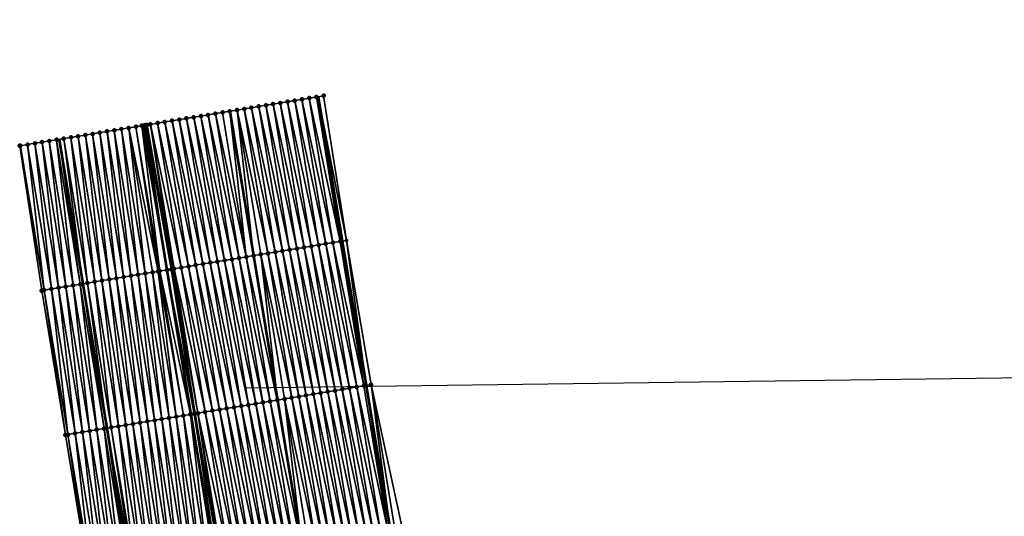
# Model space of a CAD drawing. Header units: feet. Extents: x 2010743 to 2022806, y 818705 to 837694.
# Tile 531 of 531: x 2011064 to 2011198, y 837377 to 837445. Entities that reach past the tile are written whole.
import ezdxf

# ---------------------------------------------------------------- set-up
doc = ezdxf.new("R2010")
doc.units = ezdxf.units.FT
doc.header["$MEASUREMENT"] = 0
for name, color, linetype in [('EB-$T', 7, 'Continuous'), ('I-77-MM17-21_NB-Surface-Border', 7, 'Continuous'), ('I-77-MM17-21_NB-Surface-TIN', 7, 'Continuous')]:
    doc.layers.add(name, color=color, linetype=linetype)
for name, color, linetype, lineweight in [('EP_Travel Lane', 172, 'Continuous', 53), ('Road Shots', 141, 'Continuous', 100), ('STRIPING', 60, 'Continuous', 53)]:
    doc.layers.add(name, color=color, linetype=linetype, lineweight=lineweight)

msp = doc.modelspace()

# ---------------------------------------------------------------- linework, layer by layer
at = {"layer": 'EB-$T'}
msp.add_line((2011094.57, 837394.95), (2014905.23, 837445.26), dxfattribs=at)
at = {"layer": 'EP_Travel Lane'}
for points in [[(2011104.51, 837434.74, 351.34), (2011107.78, 837415.01, 351.28), (2011111.05, 837395.28, 351.22), (2011114.31, 837375.55, 351.12), (2011117.58, 837355.82, 351.02), (2011120.85, 837336.09, 350.92), (2011124.11, 837316.35, 350.77), (2011127.38, 837296.69, 350.65), (2011130.66, 837276.96, 350.49), (2011133.95, 837257.23, 350.35), (2011137.23, 837237.51, 350.19), (2011140.51, 837217.78, 350.01), (2011143.79, 837198.05, 349.84), (2011147.07, 837178.32, 349.64)], [(2011069.09, 837428.91, 351.62), (2011072.35, 837409.18, 351.54), (2011075.61, 837389.45, 351.49), (2011078.86, 837369.71, 351.41), (2011082.12, 837349.98, 351.32), (2011085.38, 837330.25, 351.21), (2011088.64, 837310.52, 351.08), (2011091.93, 837290.75, 350.94), (2011095.22, 837271.02, 350.78), (2011098.5, 837251.3, 350.63), (2011101.79, 837231.57, 350.48), (2011105.08, 837211.84, 350.31), (2011108.36, 837192.11, 350.14), (2011111.65, 837172.39, 349.94)]]:
    msp.add_polyline3d(points, dxfattribs=at)
at = {"layer": 'I-77-MM17-21_NB-Surface-Border', "color": 3, "linetype": 'Continuous', "lineweight": -3}
msp.add_polyline3d([(2011073.2, 837368.78, 351.24), (2011069.95, 837388.52, 351.32), (2011066.71, 837408.25, 351.38), (2011063.7, 837428.03, 351.47), (2011063.8, 837428.04, 351.47), (2011064.78, 837428.2, 351.51), (2011065.77, 837428.37, 351.54), (2011066.76, 837428.53, 351.58), (2011067.74, 837428.69, 351.6), (2011068.73, 837428.85, 351.61), (2011069.09, 837428.91, 351.62), (2011069.72, 837429.02, 351.63), (2011070.7, 837429.18, 351.65), (2011071.69, 837429.34, 351.67), (2011072.68, 837429.5, 351.69), (2011073.67, 837429.66, 351.7), (2011074.65, 837429.83, 351.7), (2011075.64, 837429.99, 351.71), (2011076.63, 837430.15, 351.73), (2011077.61, 837430.31, 351.74), (2011078.6, 837430.48, 351.75), (2011079.59, 837430.64, 351.76), (2011080.39, 837430.77, 351.77), (2011080.57, 837430.8, 351.78), (2011080.89, 837430.85, 351.78), (2011081.11, 837430.89, 351.78), (2011081.56, 837430.96, 351.77), (2011082.55, 837431.13, 351.76), (2011083.53, 837431.29, 351.74), (2011084.52, 837431.45, 351.72), (2011085.51, 837431.61, 351.7), (2011086.49, 837431.78, 351.68), (2011087.48, 837431.94, 351.66), (2011088.47, 837432.1, 351.64), (2011089.45, 837432.26, 351.62), (2011090.44, 837432.43, 351.61), (2011091.43, 837432.59, 351.59), (2011092.41, 837432.75, 351.57), (2011092.41, 837432.75, 351.57), (2011093.4, 837432.91, 351.55), (2011094.39, 837433.07, 351.52), (2011095.37, 837433.24, 351.5), (2011096.36, 837433.4, 351.48), (2011097.35, 837433.56, 351.47), (2011098.33, 837433.72, 351.45), (2011099.32, 837433.89, 351.44), (2011100.31, 837434.05, 351.42), (2011101.29, 837434.21, 351.41), (2011102.28, 837434.37, 351.39), (2011103.27, 837434.54, 351.37), (2011104.25, 837434.7, 351.35), (2011104.51, 837434.74, 351.34), (2011105.24, 837434.86, 351.32), (2011108.37, 837415.11, 351.26), (2011111.73, 837395.39, 351.2), (2011115.97, 837375.82, 351.06)], dxfattribs=at)
at = {"layer": 'I-77-MM17-21_NB-Surface-TIN', "color": 128, "linetype": 'Continuous', "lineweight": -3}
for points in [[(2011108.37, 837415.11, 351.26), (2011105.24, 837434.86, 351.32), (2011104.51, 837434.74, 351.34)], [(2011100.59, 837413.83, 351.42), (2011097.35, 837433.56, 351.47), (2011096.36, 837433.4, 351.48)], [(2011101.58, 837413.99, 351.4), (2011098.33, 837433.72, 351.45), (2011097.35, 837433.56, 351.47)], [(2011100.59, 837413.83, 351.42), (2011101.58, 837413.99, 351.4), (2011097.35, 837433.56, 351.47)], [(2011102.57, 837414.15, 351.39), (2011099.32, 837433.89, 351.44), (2011098.33, 837433.72, 351.45)], [(2011101.58, 837413.99, 351.4), (2011102.57, 837414.15, 351.39), (2011098.33, 837433.72, 351.45)], [(2011103.55, 837414.31, 351.37), (2011100.31, 837434.05, 351.42), (2011099.32, 837433.89, 351.44)], [(2011102.57, 837414.15, 351.39), (2011103.55, 837414.31, 351.37), (2011099.32, 837433.89, 351.44)], [(2011104.54, 837414.48, 351.35), (2011101.29, 837434.21, 351.41), (2011100.31, 837434.05, 351.42)], [(2011103.55, 837414.31, 351.37), (2011104.54, 837414.48, 351.35), (2011100.31, 837434.05, 351.42)], [(2011105.53, 837414.64, 351.34), (2011102.28, 837434.37, 351.39), (2011101.29, 837434.21, 351.41)], [(2011104.54, 837414.48, 351.35), (2011105.53, 837414.64, 351.34), (2011101.29, 837434.21, 351.41)], [(2011106.51, 837414.8, 351.32), (2011103.27, 837434.54, 351.37), (2011102.28, 837434.37, 351.39)], [(2011105.53, 837414.64, 351.34), (2011106.51, 837414.8, 351.32), (2011102.28, 837434.37, 351.39)], [(2011107.5, 837414.96, 351.29), (2011104.25, 837434.7, 351.35), (2011103.27, 837434.54, 351.37)], [(2011106.51, 837414.8, 351.32), (2011107.5, 837414.96, 351.29), (2011103.27, 837434.54, 351.37)], [(2011107.5, 837414.96, 351.29), (2011104.51, 837434.74, 351.34), (2011104.25, 837434.7, 351.35)], [(2011108.37, 837415.11, 351.26), (2011104.51, 837434.74, 351.34), (2011107.78, 837415.01, 351.28)], [(2011107.5, 837414.96, 351.29), (2011107.78, 837415.01, 351.28), (2011104.51, 837434.74, 351.34)], [(2011092.7, 837412.53, 351.55), (2011089.45, 837432.26, 351.62), (2011088.47, 837432.1, 351.64)], [(2011093.69, 837412.69, 351.54), (2011090.44, 837432.43, 351.61), (2011089.45, 837432.26, 351.62)], [(2011092.7, 837412.53, 351.55), (2011093.69, 837412.69, 351.54), (2011089.45, 837432.26, 351.62)], [(2011094.67, 837412.85, 351.52), (2011091.43, 837432.59, 351.59), (2011090.44, 837432.43, 351.61)], [(2011093.69, 837412.69, 351.54), (2011094.67, 837412.85, 351.52), (2011090.44, 837432.43, 351.61)], [(2011094.67, 837412.85, 351.52), (2011092.41, 837432.75, 351.57), (2011091.43, 837432.59, 351.59)], [(2011092.41, 837432.75, 351.57), (2011095.67, 837413.02, 351.51), (2011093.4, 837432.91, 351.55)], [(2011092.41, 837432.75, 351.57), (2011092.41, 837432.75, 351.57), (2011095.67, 837413.02, 351.51)], [(2011095.66, 837413.02, 351.51), (2011095.67, 837413.02, 351.51), (2011092.41, 837432.75, 351.57)], [(2011094.67, 837412.85, 351.52), (2011095.66, 837413.02, 351.51), (2011092.41, 837432.75, 351.57)], [(2011097.63, 837413.34, 351.47), (2011094.39, 837433.07, 351.52), (2011093.4, 837432.91, 351.55)], [(2011096.65, 837413.18, 351.49), (2011093.4, 837432.91, 351.55), (2011095.67, 837413.02, 351.51)], [(2011096.65, 837413.18, 351.49), (2011097.63, 837413.34, 351.47), (2011093.4, 837432.91, 351.55)], [(2011098.62, 837413.5, 351.45), (2011095.37, 837433.24, 351.5), (2011094.39, 837433.07, 351.52)], [(2011097.63, 837413.34, 351.47), (2011098.62, 837413.5, 351.45), (2011094.39, 837433.07, 351.52)], [(2011099.61, 837413.67, 351.43), (2011096.36, 837433.4, 351.48), (2011095.37, 837433.24, 351.5)], [(2011098.62, 837413.5, 351.45), (2011099.61, 837413.67, 351.43), (2011095.37, 837433.24, 351.5)], [(2011099.61, 837413.67, 351.43), (2011100.59, 837413.83, 351.42), (2011096.36, 837433.4, 351.48)], [(2011080.39, 837430.77, 351.77), (2011083.82, 837411.07, 351.69), (2011080.57, 837430.8, 351.78)], [(2011080.89, 837430.85, 351.78), (2011080.57, 837430.8, 351.78), (2011083.82, 837411.07, 351.69)], [(2011084.42, 837411.17, 351.69), (2011081.11, 837430.89, 351.78), (2011080.89, 837430.85, 351.78)], [(2011084.42, 837411.17, 351.69), (2011080.89, 837430.85, 351.78), (2011083.82, 837411.07, 351.69)], [(2011084.58, 837411.19, 351.69), (2011081.56, 837430.96, 351.77), (2011081.11, 837430.89, 351.78)], [(2011084.42, 837411.17, 351.69), (2011084.58, 837411.19, 351.69), (2011081.11, 837430.89, 351.78)], [(2011085.79, 837411.39, 351.68), (2011082.55, 837431.13, 351.76), (2011081.56, 837430.96, 351.77)], [(2011084.58, 837411.19, 351.69), (2011084.81, 837411.23, 351.69), (2011081.56, 837430.96, 351.77)], [(2011084.81, 837411.23, 351.69), (2011085.79, 837411.39, 351.68), (2011081.56, 837430.96, 351.77)], [(2011086.78, 837411.55, 351.66), (2011083.53, 837431.29, 351.74), (2011082.55, 837431.13, 351.76)], [(2011085.79, 837411.39, 351.68), (2011086.78, 837411.55, 351.66), (2011082.55, 837431.13, 351.76)], [(2011087.77, 837411.72, 351.64), (2011084.52, 837431.45, 351.72), (2011083.53, 837431.29, 351.74)], [(2011086.78, 837411.55, 351.66), (2011087.77, 837411.72, 351.64), (2011083.53, 837431.29, 351.74)], [(2011088.75, 837411.88, 351.62), (2011085.51, 837431.61, 351.7), (2011084.52, 837431.45, 351.72)], [(2011087.77, 837411.72, 351.64), (2011088.75, 837411.88, 351.62), (2011084.52, 837431.45, 351.72)], [(2011089.74, 837412.04, 351.6), (2011086.49, 837431.78, 351.68), (2011085.51, 837431.61, 351.7)], [(2011088.75, 837411.88, 351.62), (2011089.74, 837412.04, 351.6), (2011085.51, 837431.61, 351.7)], [(2011090.73, 837412.2, 351.58), (2011087.48, 837431.94, 351.66), (2011086.49, 837431.78, 351.68)], [(2011089.74, 837412.04, 351.6), (2011090.73, 837412.2, 351.58), (2011086.49, 837431.78, 351.68)], [(2011091.71, 837412.37, 351.57), (2011088.47, 837432.1, 351.64), (2011087.48, 837431.94, 351.66)], [(2011090.73, 837412.2, 351.58), (2011091.71, 837412.37, 351.57), (2011087.48, 837431.94, 351.66)], [(2011091.71, 837412.37, 351.57), (2011092.7, 837412.53, 351.55), (2011088.47, 837432.1, 351.64)], [(2011074.94, 837409.61, 351.58), (2011072.68, 837429.5, 351.69), (2011071.69, 837429.34, 351.67)], [(2011075.93, 837409.77, 351.59), (2011073.67, 837429.66, 351.7), (2011072.68, 837429.5, 351.69)], [(2011074.94, 837409.61, 351.58), (2011075.93, 837409.77, 351.59), (2011072.68, 837429.5, 351.69)], [(2011076.91, 837409.93, 351.61), (2011074.65, 837429.83, 351.7), (2011073.67, 837429.66, 351.7)], [(2011075.93, 837409.77, 351.59), (2011076.91, 837409.93, 351.61), (2011073.67, 837429.66, 351.7)], [(2011077.9, 837410.09, 351.61), (2011075.64, 837429.99, 351.71), (2011074.65, 837429.83, 351.7)], [(2011076.91, 837409.93, 351.61), (2011077.9, 837410.09, 351.61), (2011074.65, 837429.83, 351.7)], [(2011078.89, 837410.26, 351.62), (2011076.63, 837430.15, 351.73), (2011075.64, 837429.99, 351.71)], [(2011077.9, 837410.09, 351.61), (2011078.89, 837410.26, 351.62), (2011075.64, 837429.99, 351.71)], [(2011079.87, 837410.42, 351.64), (2011077.61, 837430.31, 351.74), (2011076.63, 837430.15, 351.73)], [(2011078.89, 837410.26, 351.62), (2011079.87, 837410.42, 351.64), (2011076.63, 837430.15, 351.73)], [(2011080.86, 837410.58, 351.65), (2011078.6, 837430.48, 351.75), (2011077.61, 837430.31, 351.74)], [(2011079.87, 837410.42, 351.64), (2011080.86, 837410.58, 351.65), (2011077.61, 837430.31, 351.74)], [(2011082.61, 837410.87, 351.68), (2011079.59, 837430.64, 351.76), (2011078.6, 837430.48, 351.75)], [(2011080.86, 837410.58, 351.65), (2011081.85, 837410.74, 351.67), (2011078.6, 837430.48, 351.75)], [(2011081.85, 837410.74, 351.67), (2011082.61, 837410.87, 351.68), (2011078.6, 837430.48, 351.75)], [(2011082.83, 837410.9, 351.68), (2011080.39, 837430.77, 351.77), (2011079.59, 837430.64, 351.76)], [(2011082.61, 837410.87, 351.68), (2011082.83, 837410.9, 351.68), (2011079.59, 837430.64, 351.76)], [(2011082.83, 837410.9, 351.68), (2011083.82, 837411.07, 351.69), (2011080.39, 837430.77, 351.77)], [(2011067.04, 837408.31, 351.39), (2011064.78, 837428.2, 351.51), (2011063.8, 837428.04, 351.47)], [(2011068.03, 837408.47, 351.42), (2011065.77, 837428.37, 351.54), (2011064.78, 837428.2, 351.51)], [(2011067.04, 837408.31, 351.39), (2011068.03, 837408.47, 351.42), (2011064.78, 837428.2, 351.51)], [(2011069.02, 837408.63, 351.46), (2011066.76, 837428.53, 351.58), (2011065.77, 837428.37, 351.54)], [(2011068.03, 837408.47, 351.42), (2011069.02, 837408.63, 351.46), (2011065.77, 837428.37, 351.54)], [(2011070, 837408.79, 351.49), (2011067.74, 837428.69, 351.6), (2011066.76, 837428.53, 351.58)], [(2011069.02, 837408.63, 351.46), (2011070, 837408.79, 351.49), (2011066.76, 837428.53, 351.58)], [(2011070.99, 837408.96, 351.52), (2011068.73, 837428.85, 351.61), (2011067.74, 837428.69, 351.6)], [(2011070, 837408.79, 351.49), (2011070.99, 837408.96, 351.52), (2011067.74, 837428.69, 351.6)], [(2011071.98, 837409.12, 351.54), (2011069.09, 837428.91, 351.62), (2011068.73, 837428.85, 351.61)], [(2011070.99, 837408.96, 351.52), (2011071.98, 837409.12, 351.54), (2011068.73, 837428.85, 351.61)], [(2011069.72, 837429.02, 351.63), (2011069.09, 837428.91, 351.62), (2011072.35, 837409.18, 351.54)], [(2011071.98, 837409.12, 351.54), (2011072.35, 837409.18, 351.54), (2011069.09, 837428.91, 351.62)], [(2011072.96, 837409.28, 351.55), (2011070.7, 837429.18, 351.65), (2011069.72, 837429.02, 351.63)], [(2011072.96, 837409.28, 351.55), (2011069.72, 837429.02, 351.63), (2011072.35, 837409.18, 351.54)], [(2011073.95, 837409.44, 351.56), (2011071.69, 837429.34, 351.67), (2011070.7, 837429.18, 351.65)], [(2011072.96, 837409.28, 351.55), (2011073.95, 837409.44, 351.56), (2011070.7, 837429.18, 351.65)], [(2011073.95, 837409.44, 351.56), (2011074.94, 837409.61, 351.58), (2011071.69, 837429.34, 351.67)], [(2011067.04, 837408.31, 351.39), (2011063.8, 837428.04, 351.47), (2011063.7, 837428.03, 351.47)], [(2011066.71, 837408.25, 351.38), (2011067.04, 837408.31, 351.39), (2011063.7, 837428.03, 351.47)], [(2011109.76, 837395.07, 351.26), (2011106.51, 837414.8, 351.32), (2011105.53, 837414.64, 351.34)], [(2011110.75, 837395.23, 351.23), (2011107.5, 837414.96, 351.29), (2011106.51, 837414.8, 351.32)], [(2011109.76, 837395.07, 351.26), (2011110.75, 837395.23, 351.23), (2011106.51, 837414.8, 351.32)], [(2011110.75, 837395.23, 351.23), (2011107.78, 837415.01, 351.28), (2011107.5, 837414.96, 351.29)], [(2011108.37, 837415.11, 351.26), (2011107.78, 837415.01, 351.28), (2011111.05, 837395.28, 351.22)], [(2011110.75, 837395.23, 351.23), (2011111.05, 837395.28, 351.22), (2011107.78, 837415.01, 351.28)], [(2011111.73, 837395.39, 351.2), (2011108.37, 837415.11, 351.26), (2011111.05, 837395.28, 351.22)], [(2011100.88, 837393.61, 351.39), (2011097.63, 837413.34, 351.47), (2011096.65, 837413.18, 351.49)], [(2011101.87, 837393.77, 351.38), (2011098.62, 837413.5, 351.45), (2011097.63, 837413.34, 351.47)], [(2011100.88, 837393.61, 351.39), (2011101.87, 837393.77, 351.38), (2011097.63, 837413.34, 351.47)], [(2011102.85, 837393.93, 351.36), (2011099.61, 837413.67, 351.43), (2011098.62, 837413.5, 351.45)], [(2011101.87, 837393.77, 351.38), (2011102.85, 837393.93, 351.36), (2011098.62, 837413.5, 351.45)], [(2011103.84, 837394.09, 351.35), (2011100.59, 837413.83, 351.42), (2011099.61, 837413.67, 351.43)], [(2011102.85, 837393.93, 351.36), (2011103.84, 837394.09, 351.35), (2011099.61, 837413.67, 351.43)], [(2011104.83, 837394.26, 351.33), (2011101.58, 837413.99, 351.4), (2011100.59, 837413.83, 351.42)], [(2011103.84, 837394.09, 351.35), (2011104.83, 837394.26, 351.33), (2011100.59, 837413.83, 351.42)], [(2011105.81, 837394.42, 351.32), (2011102.57, 837414.15, 351.39), (2011101.58, 837413.99, 351.4)], [(2011104.83, 837394.26, 351.33), (2011105.81, 837394.42, 351.32), (2011101.58, 837413.99, 351.4)], [(2011106.8, 837394.58, 351.3), (2011103.55, 837414.31, 351.37), (2011102.57, 837414.15, 351.39)], [(2011105.81, 837394.42, 351.32), (2011106.8, 837394.58, 351.3), (2011102.57, 837414.15, 351.39)], [(2011107.79, 837394.74, 351.29), (2011104.54, 837414.48, 351.35), (2011103.55, 837414.31, 351.37)], [(2011106.8, 837394.58, 351.3), (2011107.79, 837394.74, 351.29), (2011103.55, 837414.31, 351.37)], [(2011108.77, 837394.91, 351.27), (2011105.53, 837414.64, 351.34), (2011104.54, 837414.48, 351.35)], [(2011107.79, 837394.74, 351.29), (2011108.77, 837394.91, 351.27), (2011104.54, 837414.48, 351.35)], [(2011108.77, 837394.91, 351.27), (2011109.76, 837395.07, 351.26), (2011105.53, 837414.64, 351.34)], [(2011092.99, 837392.31, 351.54), (2011089.74, 837412.04, 351.6), (2011088.75, 837411.88, 351.62)], [(2011093.97, 837392.47, 351.52), (2011090.73, 837412.2, 351.58), (2011089.74, 837412.04, 351.6)], [(2011092.99, 837392.31, 351.54), (2011093.97, 837392.47, 351.52), (2011089.74, 837412.04, 351.6)], [(2011094.96, 837392.63, 351.5), (2011091.71, 837412.37, 351.57), (2011090.73, 837412.2, 351.58)], [(2011093.97, 837392.47, 351.52), (2011094.96, 837392.63, 351.5), (2011090.73, 837412.2, 351.58)], [(2011095.95, 837392.79, 351.48), (2011092.7, 837412.53, 351.55), (2011091.71, 837412.37, 351.57)], [(2011094.96, 837392.63, 351.5), (2011095.95, 837392.79, 351.48), (2011091.71, 837412.37, 351.57)], [(2011096.93, 837392.96, 351.47), (2011093.69, 837412.69, 351.54), (2011092.7, 837412.53, 351.55)], [(2011095.95, 837392.79, 351.48), (2011096.93, 837392.96, 351.47), (2011092.7, 837412.53, 351.55)], [(2011097.92, 837393.12, 351.45), (2011094.67, 837412.85, 351.52), (2011093.69, 837412.69, 351.54)], [(2011096.93, 837392.96, 351.47), (2011097.92, 837393.12, 351.45), (2011093.69, 837412.69, 351.54)], [(2011098.91, 837393.28, 351.43), (2011095.66, 837413.02, 351.51), (2011094.67, 837412.85, 351.52)], [(2011097.92, 837393.12, 351.45), (2011098.91, 837393.28, 351.43), (2011094.67, 837412.85, 351.52)], [(2011098.91, 837393.28, 351.43), (2011095.67, 837413.02, 351.51), (2011095.66, 837413.02, 351.51)], [(2011096.65, 837413.18, 351.49), (2011095.67, 837413.02, 351.51), (2011098.94, 837393.29, 351.43)], [(2011098.91, 837393.28, 351.43), (2011098.94, 837393.29, 351.43), (2011095.67, 837413.02, 351.51)], [(2011099.89, 837393.44, 351.41), (2011096.65, 837413.18, 351.49), (2011098.94, 837393.29, 351.43)], [(2011099.89, 837393.44, 351.41), (2011100.88, 837393.61, 351.39), (2011096.65, 837413.18, 351.49)], [(2011084.11, 837390.85, 351.59), (2011081.85, 837410.74, 351.67), (2011080.86, 837410.58, 351.65)], [(2011085.09, 837391.01, 351.6), (2011082.61, 837410.87, 351.68), (2011081.85, 837410.74, 351.67)], [(2011084.11, 837390.85, 351.59), (2011085.09, 837391.01, 351.6), (2011081.85, 837410.74, 351.67)], [(2011086.08, 837391.17, 351.62), (2011082.83, 837410.9, 351.68), (2011082.61, 837410.87, 351.68)], [(2011085.09, 837391.01, 351.6), (2011086.08, 837391.17, 351.62), (2011082.61, 837410.87, 351.68)], [(2011087.04, 837391.33, 351.63), (2011083.82, 837411.07, 351.69), (2011082.83, 837410.9, 351.68)], [(2011086.08, 837391.17, 351.62), (2011087.04, 837391.33, 351.63), (2011082.83, 837410.9, 351.68)], [(2011087.56, 837391.41, 351.63), (2011084.42, 837411.17, 351.69), (2011083.82, 837411.07, 351.69)], [(2011087.56, 837391.41, 351.63), (2011083.82, 837411.07, 351.69), (2011087.07, 837391.33, 351.63)], [(2011087.04, 837391.33, 351.63), (2011087.07, 837391.33, 351.63), (2011083.82, 837411.07, 351.69)], [(2011087.68, 837391.43, 351.63), (2011084.58, 837411.19, 351.69), (2011084.42, 837411.17, 351.69)], [(2011087.56, 837391.41, 351.63), (2011087.68, 837391.43, 351.63), (2011084.42, 837411.17, 351.69)], [(2011088.05, 837391.49, 351.63), (2011084.81, 837411.23, 351.69), (2011084.58, 837411.19, 351.69)], [(2011087.68, 837391.43, 351.63), (2011088.05, 837391.49, 351.63), (2011084.58, 837411.19, 351.69)], [(2011089.04, 837391.66, 351.61), (2011085.79, 837411.39, 351.68), (2011084.81, 837411.23, 351.69)], [(2011088.05, 837391.49, 351.63), (2011089.04, 837391.66, 351.61), (2011084.81, 837411.23, 351.69)], [(2011090.03, 837391.82, 351.59), (2011086.78, 837411.55, 351.66), (2011085.79, 837411.39, 351.68)], [(2011089.04, 837391.66, 351.61), (2011090.03, 837391.82, 351.59), (2011085.79, 837411.39, 351.68)], [(2011091.01, 837391.98, 351.58), (2011087.77, 837411.72, 351.64), (2011086.78, 837411.55, 351.66)], [(2011090.03, 837391.82, 351.59), (2011091.01, 837391.98, 351.58), (2011086.78, 837411.55, 351.66)], [(2011092, 837392.14, 351.56), (2011088.75, 837411.88, 351.62), (2011087.77, 837411.72, 351.64)], [(2011091.01, 837391.98, 351.58), (2011092, 837392.14, 351.56), (2011087.77, 837411.72, 351.64)], [(2011092, 837392.14, 351.56), (2011092.99, 837392.31, 351.54), (2011088.75, 837411.88, 351.62)], [(2011072.96, 837409.28, 351.55), (2011072.35, 837409.18, 351.54), (2011075.61, 837389.45, 351.49)], [(2011076.21, 837389.55, 351.5), (2011073.95, 837409.44, 351.56), (2011072.96, 837409.28, 351.55)], [(2011076.21, 837389.55, 351.5), (2011072.96, 837409.28, 351.55), (2011075.61, 837389.45, 351.49)], [(2011077.2, 837389.71, 351.51), (2011074.94, 837409.61, 351.58), (2011073.95, 837409.44, 351.56)], [(2011076.21, 837389.55, 351.5), (2011077.2, 837389.71, 351.51), (2011073.95, 837409.44, 351.56)], [(2011078.19, 837389.87, 351.53), (2011075.93, 837409.77, 351.59), (2011074.94, 837409.61, 351.58)], [(2011077.2, 837389.71, 351.51), (2011078.19, 837389.87, 351.53), (2011074.94, 837409.61, 351.58)], [(2011079.17, 837390.03, 351.54), (2011076.91, 837409.93, 351.61), (2011075.93, 837409.77, 351.59)], [(2011078.19, 837389.87, 351.53), (2011079.17, 837390.03, 351.54), (2011075.93, 837409.77, 351.59)], [(2011080.16, 837390.2, 351.55), (2011077.9, 837410.09, 351.61), (2011076.91, 837409.93, 351.61)], [(2011079.17, 837390.03, 351.54), (2011080.16, 837390.2, 351.55), (2011076.91, 837409.93, 351.61)], [(2011081.15, 837390.36, 351.56), (2011078.89, 837410.26, 351.62), (2011077.9, 837410.09, 351.61)], [(2011080.16, 837390.2, 351.55), (2011081.15, 837390.36, 351.56), (2011077.9, 837410.09, 351.61)], [(2011082.13, 837390.52, 351.57), (2011079.87, 837410.42, 351.64), (2011078.89, 837410.26, 351.62)], [(2011081.15, 837390.36, 351.56), (2011082.13, 837390.52, 351.57), (2011078.89, 837410.26, 351.62)], [(2011083.12, 837390.68, 351.58), (2011080.86, 837410.58, 351.65), (2011079.87, 837410.42, 351.64)], [(2011082.13, 837390.52, 351.57), (2011083.12, 837390.68, 351.58), (2011079.87, 837410.42, 351.64)], [(2011083.12, 837390.68, 351.58), (2011084.11, 837390.85, 351.59), (2011080.86, 837410.58, 351.65)], [(2011069.95, 837388.52, 351.32), (2011067.04, 837408.31, 351.39), (2011066.71, 837408.25, 351.38)], [(2011070.29, 837388.57, 351.34), (2011068.03, 837408.47, 351.42), (2011067.04, 837408.31, 351.39)], [(2011069.95, 837388.52, 351.32), (2011070.29, 837388.57, 351.34), (2011067.04, 837408.31, 351.39)], [(2011071.28, 837388.74, 351.37), (2011069.02, 837408.63, 351.46), (2011068.03, 837408.47, 351.42)], [(2011070.29, 837388.57, 351.34), (2011071.28, 837388.74, 351.37), (2011068.03, 837408.47, 351.42)], [(2011072.26, 837388.9, 351.4), (2011070, 837408.79, 351.49), (2011069.02, 837408.63, 351.46)], [(2011071.28, 837388.74, 351.37), (2011072.26, 837388.9, 351.4), (2011069.02, 837408.63, 351.46)], [(2011073.25, 837389.06, 351.43), (2011070.99, 837408.96, 351.52), (2011070, 837408.79, 351.49)], [(2011072.26, 837388.9, 351.4), (2011073.25, 837389.06, 351.43), (2011070, 837408.79, 351.49)], [(2011074.24, 837389.22, 351.46), (2011071.98, 837409.12, 351.54), (2011070.99, 837408.96, 351.52)], [(2011073.25, 837389.06, 351.43), (2011074.24, 837389.22, 351.46), (2011070.99, 837408.96, 351.52)], [(2011075.23, 837389.38, 351.48), (2011072.35, 837409.18, 351.54), (2011071.98, 837409.12, 351.54)], [(2011074.24, 837389.22, 351.46), (2011075.23, 837389.38, 351.48), (2011071.98, 837409.12, 351.54)], [(2011075.23, 837389.38, 351.48), (2011075.61, 837389.45, 351.49), (2011072.35, 837409.18, 351.54)], [(2011110.05, 837374.85, 351.2), (2011106.8, 837394.58, 351.3), (2011105.81, 837394.42, 351.32)], [(2011111.03, 837375.01, 351.19), (2011107.79, 837394.74, 351.29), (2011106.8, 837394.58, 351.3)], [(2011110.05, 837374.85, 351.2), (2011111.03, 837375.01, 351.19), (2011106.8, 837394.58, 351.3)], [(2011112.02, 837375.17, 351.18), (2011108.77, 837394.91, 351.27), (2011107.79, 837394.74, 351.29)], [(2011111.03, 837375.01, 351.19), (2011112.02, 837375.17, 351.18), (2011107.79, 837394.74, 351.29)], [(2011113.01, 837375.33, 351.16), (2011109.76, 837395.07, 351.26), (2011108.77, 837394.91, 351.27)], [(2011112.02, 837375.17, 351.18), (2011113.01, 837375.33, 351.16), (2011108.77, 837394.91, 351.27)], [(2011113.99, 837375.5, 351.13), (2011110.75, 837395.23, 351.23), (2011109.76, 837395.07, 351.26)], [(2011113.01, 837375.33, 351.16), (2011113.99, 837375.5, 351.13), (2011109.76, 837395.07, 351.26)], [(2011113.99, 837375.5, 351.13), (2011111.05, 837395.28, 351.22), (2011110.75, 837395.23, 351.23)], [(2011111.73, 837395.39, 351.2), (2011111.05, 837395.28, 351.22), (2011114.31, 837375.55, 351.12)], [(2011113.99, 837375.5, 351.13), (2011114.31, 837375.55, 351.12), (2011111.05, 837395.28, 351.22)], [(2011114.98, 837375.66, 351.1), (2011111.73, 837395.39, 351.2), (2011114.31, 837375.55, 351.12)], [(2011114.98, 837375.66, 351.1), (2011115.97, 837375.82, 351.06), (2011111.73, 837395.39, 351.2)], [(2011101.17, 837373.38, 351.36), (2011097.92, 837393.12, 351.45), (2011096.93, 837392.96, 351.47)], [(2011102.15, 837373.55, 351.34), (2011098.91, 837393.28, 351.43), (2011097.92, 837393.12, 351.45)], [(2011101.17, 837373.38, 351.36), (2011102.15, 837373.55, 351.34), (2011097.92, 837393.12, 351.45)], [(2011102.15, 837373.55, 351.34), (2011098.94, 837393.29, 351.43), (2011098.91, 837393.28, 351.43)], [(2011099.89, 837393.44, 351.41), (2011098.94, 837393.29, 351.43), (2011102.2, 837373.55, 351.34)], [(2011102.15, 837373.55, 351.34), (2011102.2, 837373.55, 351.34), (2011098.94, 837393.29, 351.43)], [(2011104.13, 837373.87, 351.3), (2011100.88, 837393.61, 351.39), (2011099.89, 837393.44, 351.41)], [(2011103.14, 837373.71, 351.33), (2011099.89, 837393.44, 351.41), (2011102.2, 837373.55, 351.34)], [(2011103.14, 837373.71, 351.33), (2011104.13, 837373.87, 351.3), (2011099.89, 837393.44, 351.41)], [(2011105.11, 837374.03, 351.28), (2011101.87, 837393.77, 351.38), (2011100.88, 837393.61, 351.39)], [(2011104.13, 837373.87, 351.3), (2011105.11, 837374.03, 351.28), (2011100.88, 837393.61, 351.39)], [(2011106.1, 837374.2, 351.26), (2011102.85, 837393.93, 351.36), (2011101.87, 837393.77, 351.38)], [(2011105.11, 837374.03, 351.28), (2011106.1, 837374.2, 351.26), (2011101.87, 837393.77, 351.38)], [(2011107.09, 837374.36, 351.25), (2011103.84, 837394.09, 351.35), (2011102.85, 837393.93, 351.36)], [(2011106.1, 837374.2, 351.26), (2011107.09, 837374.36, 351.25), (2011102.85, 837393.93, 351.36)], [(2011108.07, 837374.52, 351.23), (2011104.83, 837394.26, 351.33), (2011103.84, 837394.09, 351.35)], [(2011107.09, 837374.36, 351.25), (2011108.07, 837374.52, 351.23), (2011103.84, 837394.09, 351.35)], [(2011109.06, 837374.68, 351.22), (2011105.81, 837394.42, 351.32), (2011104.83, 837394.26, 351.33)], [(2011108.07, 837374.52, 351.23), (2011109.06, 837374.68, 351.22), (2011104.83, 837394.26, 351.33)], [(2011109.06, 837374.68, 351.22), (2011110.05, 837374.85, 351.2), (2011105.81, 837394.42, 351.32)], [(2011093.27, 837372.08, 351.52), (2011090.03, 837391.82, 351.59), (2011089.04, 837391.66, 351.61)], [(2011094.26, 837372.25, 351.5), (2011091.01, 837391.98, 351.58), (2011090.03, 837391.82, 351.59)], [(2011093.27, 837372.08, 351.52), (2011094.26, 837372.25, 351.5), (2011090.03, 837391.82, 351.59)], [(2011095.25, 837372.41, 351.48), (2011092, 837392.14, 351.56), (2011091.01, 837391.98, 351.58)], [(2011094.26, 837372.25, 351.5), (2011095.25, 837372.41, 351.48), (2011091.01, 837391.98, 351.58)], [(2011096.23, 837372.57, 351.46), (2011092.99, 837392.31, 351.54), (2011092, 837392.14, 351.56)], [(2011095.25, 837372.41, 351.48), (2011096.23, 837372.57, 351.46), (2011092, 837392.14, 351.56)], [(2011097.22, 837372.73, 351.44), (2011093.97, 837392.47, 351.52), (2011092.99, 837392.31, 351.54)], [(2011096.23, 837372.57, 351.46), (2011097.22, 837372.73, 351.44), (2011092.99, 837392.31, 351.54)], [(2011098.21, 837372.9, 351.42), (2011094.96, 837392.63, 351.5), (2011093.97, 837392.47, 351.52)], [(2011097.22, 837372.73, 351.44), (2011098.21, 837372.9, 351.42), (2011093.97, 837392.47, 351.52)], [(2011099.19, 837373.06, 351.4), (2011095.95, 837392.79, 351.48), (2011094.96, 837392.63, 351.5)], [(2011098.21, 837372.9, 351.42), (2011099.19, 837373.06, 351.4), (2011094.96, 837392.63, 351.5)], [(2011100.18, 837373.22, 351.38), (2011096.93, 837392.96, 351.47), (2011095.95, 837392.79, 351.48)], [(2011099.19, 837373.06, 351.4), (2011100.18, 837373.22, 351.38), (2011095.95, 837392.79, 351.48)], [(2011100.18, 837373.22, 351.38), (2011101.17, 837373.38, 351.36), (2011096.93, 837392.96, 351.47)], [(2011084.39, 837370.62, 351.49), (2011082.13, 837390.52, 351.57), (2011081.15, 837390.36, 351.56)], [(2011085.38, 837370.79, 351.5), (2011083.12, 837390.68, 351.58), (2011082.13, 837390.52, 351.57)], [(2011084.39, 837370.62, 351.49), (2011085.38, 837370.79, 351.5), (2011082.13, 837390.52, 351.57)], [(2011086.37, 837370.95, 351.5), (2011084.11, 837390.85, 351.59), (2011083.12, 837390.68, 351.58)], [(2011085.38, 837370.79, 351.5), (2011086.37, 837370.95, 351.5), (2011083.12, 837390.68, 351.58)], [(2011087.35, 837371.11, 351.52), (2011085.09, 837391.01, 351.6), (2011084.11, 837390.85, 351.59)], [(2011086.37, 837370.95, 351.5), (2011087.35, 837371.11, 351.52), (2011084.11, 837390.85, 351.59)], [(2011088.34, 837371.27, 351.53), (2011086.08, 837391.17, 351.62), (2011085.09, 837391.01, 351.6)], [(2011087.35, 837371.11, 351.52), (2011088.34, 837371.27, 351.53), (2011085.09, 837391.01, 351.6)], [(2011089.33, 837371.44, 351.54), (2011087.04, 837391.33, 351.63), (2011086.08, 837391.17, 351.62)], [(2011088.34, 837371.27, 351.53), (2011089.33, 837371.44, 351.54), (2011086.08, 837391.17, 351.62)], [(2011087.04, 837391.33, 351.63), (2011090.31, 837371.6, 351.55), (2011087.07, 837391.33, 351.63)], [(2011089.33, 837371.44, 351.54), (2011090.31, 837371.6, 351.55), (2011087.04, 837391.33, 351.63)], [(2011090.59, 837371.64, 351.56), (2011087.56, 837391.41, 351.63), (2011087.07, 837391.33, 351.63)], [(2011090.59, 837371.64, 351.56), (2011087.07, 837391.33, 351.63), (2011090.31, 837371.6, 351.55)], [(2011090.99, 837371.71, 351.55), (2011087.68, 837391.43, 351.63), (2011087.56, 837391.41, 351.63)], [(2011090.59, 837371.64, 351.56), (2011090.99, 837371.71, 351.55), (2011087.56, 837391.41, 351.63)], [(2011090.99, 837371.71, 351.55), (2011088.05, 837391.49, 351.63), (2011087.68, 837391.43, 351.63)], [(2011092.29, 837371.92, 351.54), (2011089.04, 837391.66, 351.61), (2011088.05, 837391.49, 351.63)], [(2011090.99, 837371.71, 351.55), (2011091.3, 837371.76, 351.55), (2011088.05, 837391.49, 351.63)], [(2011091.3, 837371.76, 351.55), (2011092.29, 837371.92, 351.54), (2011088.05, 837391.49, 351.63)], [(2011092.29, 837371.92, 351.54), (2011093.27, 837372.08, 351.52), (2011089.04, 837391.66, 351.61)], [(2011076.5, 837369.33, 351.35), (2011074.24, 837389.22, 351.46), (2011073.25, 837389.06, 351.43)], [(2011077.49, 837369.49, 351.37), (2011075.23, 837389.38, 351.48), (2011074.24, 837389.22, 351.46)], [(2011076.5, 837369.33, 351.35), (2011077.49, 837369.49, 351.37), (2011074.24, 837389.22, 351.46)], [(2011078.47, 837369.65, 351.4), (2011075.61, 837389.45, 351.49), (2011075.23, 837389.38, 351.48)], [(2011077.49, 837369.49, 351.37), (2011078.47, 837369.65, 351.4), (2011075.23, 837389.38, 351.48)], [(2011079.21, 837369.77, 351.42), (2011076.21, 837389.55, 351.5), (2011075.61, 837389.45, 351.49)], [(2011079.21, 837369.77, 351.42), (2011075.61, 837389.45, 351.49), (2011078.86, 837369.71, 351.41)], [(2011078.47, 837369.65, 351.4), (2011078.86, 837369.71, 351.41), (2011075.61, 837389.45, 351.49)], [(2011079.46, 837369.81, 351.42), (2011077.2, 837389.71, 351.51), (2011076.21, 837389.55, 351.5)], [(2011079.21, 837369.77, 351.42), (2011079.46, 837369.81, 351.42), (2011076.21, 837389.55, 351.5)], [(2011080.45, 837369.97, 351.44), (2011078.19, 837389.87, 351.53), (2011077.2, 837389.71, 351.51)], [(2011079.46, 837369.81, 351.42), (2011080.45, 837369.97, 351.44), (2011077.2, 837389.71, 351.51)], [(2011081.43, 837370.14, 351.46), (2011079.17, 837390.03, 351.54), (2011078.19, 837389.87, 351.53)], [(2011080.45, 837369.97, 351.44), (2011081.43, 837370.14, 351.46), (2011078.19, 837389.87, 351.53)], [(2011082.42, 837370.3, 351.47), (2011080.16, 837390.2, 351.55), (2011079.17, 837390.03, 351.54)], [(2011081.43, 837370.14, 351.46), (2011082.42, 837370.3, 351.47), (2011079.17, 837390.03, 351.54)], [(2011083.41, 837370.46, 351.48), (2011081.15, 837390.36, 351.56), (2011080.16, 837390.2, 351.55)], [(2011082.42, 837370.3, 351.47), (2011083.41, 837370.46, 351.48), (2011080.16, 837390.2, 351.55)], [(2011083.41, 837370.46, 351.48), (2011084.39, 837370.62, 351.49), (2011081.15, 837390.36, 351.56)], [(2011073.2, 837368.78, 351.24), (2011070.29, 837388.57, 351.34), (2011069.95, 837388.52, 351.32)], [(2011073.54, 837368.84, 351.25), (2011071.28, 837388.74, 351.37), (2011070.29, 837388.57, 351.34)], [(2011073.2, 837368.78, 351.24), (2011073.54, 837368.84, 351.25), (2011070.29, 837388.57, 351.34)], [(2011074.52, 837369, 351.28), (2011072.26, 837388.9, 351.4), (2011071.28, 837388.74, 351.37)], [(2011073.54, 837368.84, 351.25), (2011074.52, 837369, 351.28), (2011071.28, 837388.74, 351.37)], [(2011075.51, 837369.16, 351.32), (2011073.25, 837389.06, 351.43), (2011072.26, 837388.9, 351.4)], [(2011074.52, 837369, 351.28), (2011075.51, 837369.16, 351.32), (2011072.26, 837388.9, 351.4)], [(2011075.51, 837369.16, 351.32), (2011076.5, 837369.33, 351.35), (2011073.25, 837389.06, 351.43)]]:
    msp.add_3dface(points, dxfattribs=at)
at = {"layer": 'Road Shots', "lineweight": 100}
for p in [(2011105.24, 837434.86, 351.32), (2011097.35, 837433.56, 351.47), (2011098.33, 837433.72, 351.45), (2011099.32, 837433.89, 351.44), (2011100.31, 837434.05, 351.42), (2011101.29, 837434.21, 351.41), (2011102.28, 837434.37, 351.39), (2011103.27, 837434.54, 351.37), (2011104.25, 837434.7, 351.35), (2011089.45, 837432.26, 351.62), (2011090.44, 837432.43, 351.61), (2011091.43, 837432.59, 351.59), (2011092.41, 837432.75, 351.57), (2011093.4, 837432.91, 351.55), (2011094.39, 837433.07, 351.52), (2011095.37, 837433.24, 351.5), (2011096.36, 837433.4, 351.48), (2011080.57, 837430.8, 351.78), (2011080.89, 837430.85, 351.78), (2011081.11, 837430.89, 351.78), (2011081.56, 837430.96, 351.77), (2011082.55, 837431.13, 351.76), (2011083.53, 837431.29, 351.74), (2011084.52, 837431.45, 351.72), (2011085.51, 837431.61, 351.7), (2011086.49, 837431.78, 351.68), (2011087.48, 837431.94, 351.66), (2011088.47, 837432.1, 351.64), (2011072.68, 837429.5, 351.69), (2011073.67, 837429.66, 351.7), (2011074.65, 837429.83, 351.7), (2011075.64, 837429.99, 351.71), (2011076.63, 837430.15, 351.73), (2011077.61, 837430.31, 351.74), (2011078.6, 837430.48, 351.75), (2011079.59, 837430.64, 351.76), (2011080.39, 837430.77, 351.77), (2011064.78, 837428.2, 351.51), (2011065.77, 837428.37, 351.54), (2011066.76, 837428.53, 351.58), (2011067.74, 837428.69, 351.6), (2011068.73, 837428.85, 351.61), (2011069.72, 837429.02, 351.63), (2011070.7, 837429.18, 351.65), (2011071.69, 837429.34, 351.67), (2011063.7, 837428.03, 351.47), (2011063.8, 837428.04, 351.47), (2011106.51, 837414.8, 351.32), (2011107.5, 837414.96, 351.29), (2011097.63, 837413.34, 351.47), (2011098.62, 837413.5, 351.45), (2011099.61, 837413.67, 351.43), (2011100.59, 837413.83, 351.42), (2011101.58, 837413.99, 351.4), (2011102.57, 837414.15, 351.39), (2011103.55, 837414.31, 351.37), (2011104.54, 837414.48, 351.35), (2011105.53, 837414.64, 351.34), (2011089.74, 837412.04, 351.6), (2011090.73, 837412.2, 351.58), (2011091.71, 837412.37, 351.57), (2011092.7, 837412.53, 351.55), (2011093.69, 837412.69, 351.54), (2011094.67, 837412.85, 351.52), (2011095.66, 837413.02, 351.51), (2011096.65, 837413.18, 351.49), (2011081.85, 837410.74, 351.67), (2011082.61, 837410.87, 351.68), (2011082.83, 837410.9, 351.68), (2011083.82, 837411.07, 351.69), (2011084.42, 837411.17, 351.69), (2011084.58, 837411.19, 351.69), (2011084.81, 837411.23, 351.69), (2011085.79, 837411.39, 351.68), (2011086.78, 837411.55, 351.66), (2011087.77, 837411.72, 351.64), (2011088.75, 837411.88, 351.62), (2011072.96, 837409.28, 351.55), (2011073.95, 837409.44, 351.56), (2011074.94, 837409.61, 351.58), (2011075.93, 837409.77, 351.59), (2011076.91, 837409.93, 351.61), (2011077.9, 837410.09, 351.61), (2011078.89, 837410.26, 351.62), (2011079.87, 837410.42, 351.64), (2011080.86, 837410.58, 351.65), (2011066.71, 837408.25, 351.38), (2011067.04, 837408.31, 351.39), (2011068.03, 837408.47, 351.42), (2011069.02, 837408.63, 351.46), (2011070, 837408.79, 351.49), (2011070.99, 837408.96, 351.52), (2011071.98, 837409.12, 351.54), (2011106.8, 837394.58, 351.3), (2011107.79, 837394.74, 351.29), (2011108.77, 837394.91, 351.27), (2011109.76, 837395.07, 351.26), (2011110.75, 837395.23, 351.23), (2011111.73, 837395.39, 351.2), (2011097.92, 837393.12, 351.45), (2011098.91, 837393.28, 351.43), (2011099.89, 837393.44, 351.41), (2011100.88, 837393.61, 351.39), (2011101.87, 837393.77, 351.38), (2011102.85, 837393.93, 351.36), (2011103.84, 837394.09, 351.35), (2011104.83, 837394.26, 351.33), (2011105.81, 837394.42, 351.32), (2011090.03, 837391.82, 351.59), (2011091.01, 837391.98, 351.58), (2011092, 837392.14, 351.56), (2011092.99, 837392.31, 351.54), (2011093.97, 837392.47, 351.52), (2011094.96, 837392.63, 351.5), (2011095.95, 837392.79, 351.48), (2011096.93, 837392.96, 351.47), (2011082.13, 837390.52, 351.57), (2011083.12, 837390.68, 351.58), (2011084.11, 837390.85, 351.59), (2011085.09, 837391.01, 351.6), (2011086.08, 837391.17, 351.62), (2011087.04, 837391.33, 351.63), (2011087.07, 837391.33, 351.63), (2011087.56, 837391.41, 351.63), (2011087.68, 837391.43, 351.63), (2011088.05, 837391.49, 351.63), (2011089.04, 837391.66, 351.61), (2011074.24, 837389.22, 351.46), (2011075.23, 837389.38, 351.48), (2011076.21, 837389.55, 351.5), (2011077.2, 837389.71, 351.51), (2011078.19, 837389.87, 351.53), (2011079.17, 837390.03, 351.54), (2011080.16, 837390.2, 351.55), (2011081.15, 837390.36, 351.56), (2011069.95, 837388.52, 351.32), (2011070.29, 837388.57, 351.34), (2011071.28, 837388.74, 351.37), (2011072.26, 837388.9, 351.4), (2011073.25, 837389.06, 351.43)]:
    msp.add_point(p, dxfattribs=at)
at = {"layer": 'Road Shots', "lineweight": 70}
msp.add_point((2011108.37, 837415.11, 351.26), dxfattribs=at)
at = {"layer": 'STRIPING'}
for points in [[(2011092.41, 837432.75, 351.57), (2011095.67, 837413.02, 351.51), (2011098.94, 837393.29, 351.43), (2011102.2, 837373.55, 351.34), (2011105.47, 837353.82, 351.25), (2011108.73, 837334.09, 351.13), (2011112, 837314.36, 351.01), (2011115.29, 837294.66, 350.88), (2011118.58, 837274.94, 350.72), (2011121.87, 837255.21, 350.57), (2011125.17, 837235.48, 350.42), (2011128.46, 837215.76, 350.26), (2011131.76, 837196.03, 350.08), (2011135.05, 837176.31, 349.88)], [(2011080.57, 837430.8, 351.78), (2011083.82, 837411.07, 351.69), (2011087.07, 837391.33, 351.63), (2011090.31, 837371.6, 351.55), (2011093.56, 837351.86, 351.46), (2011096.81, 837332.13, 351.34), (2011100.05, 837312.39, 351.22), (2011103.36, 837292.66, 351.08), (2011106.66, 837272.94, 350.92), (2011109.96, 837253.21, 350.76), (2011113.27, 837233.49, 350.6), (2011116.57, 837213.77, 350.44), (2011119.88, 837194.04, 350.27), (2011123.18, 837174.32, 350.07)]]:
    msp.add_polyline3d(points, dxfattribs=at)

doc.saveas('drawing.dxf')
